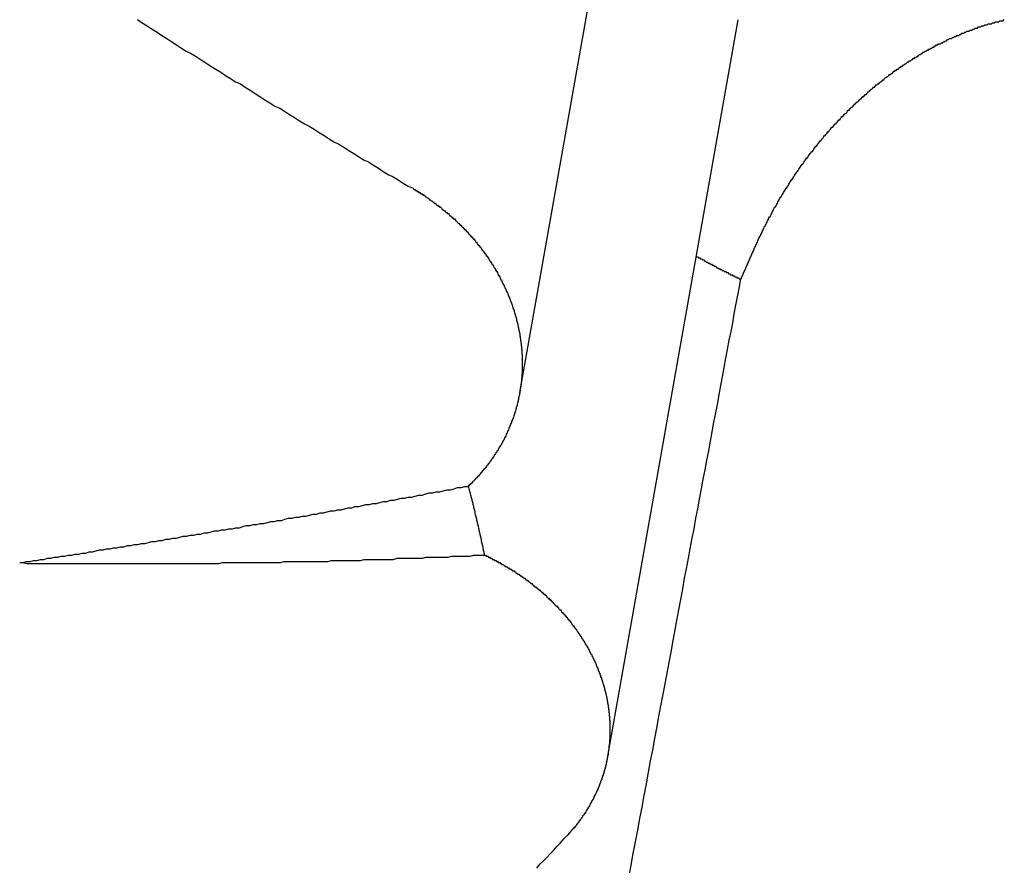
# Model space of a CAD drawing. Extents: x 1107 to 4046, y 937 to 3355.
# Tile 511 of 656: x 2236.347 to 2237.281, y 2651.33 to 2652.132. Entities that reach past the tile are written whole.
import ezdxf

# ---------------------------------------------------------------- set-up
doc = ezdxf.new("R2010")
doc.units = 0
doc.layers.add('KF_VIDA_L___C_REAR', color=7, linetype='CONTINUOUS')

# ---------------------------------------------------------------- blocks, each defined once
blk = doc.blocks.new('KF_VIDA_L___C_REAR')
at = {"layer": 'KF_VIDA_L___C_REAR'}
for p, q in [((49.842084, 962.565125), (49.919821, 963.004264)), ((49.925496, 962.220375), (50.049142, 962.918855))]:
    blk.add_line(p, q, dxfattribs=at)
for points in [[(49.4793, 962.919, 0), (49.4839, 962.916, 0), (49.4886, 962.913, 0), (49.4932, 962.91, 0), (49.4979, 962.907, 0), (49.5025, 962.904, 0), (49.5072, 962.901, 0), (49.5118, 962.898, 0), (49.5164, 962.895, 0), (49.5211, 962.892, 0), (49.5257, 962.889, 0), (49.5304, 962.887, 0), (49.535, 962.884, 0), (49.5397, 962.881, 0), (49.5443, 962.878, 0), (49.549, 962.875, 0), (49.5537, 962.872, 0), (49.5583, 962.869, 0), (49.563, 962.866, 0), (49.5676, 962.863, 0), (49.5723, 962.86, 0), (49.577, 962.858, 0), (49.5816, 962.855, 0), (49.5863, 962.852, 0), (49.5909, 962.849, 0), (49.5956, 962.846, 0), (49.6003, 962.843, 0), (49.6049, 962.84, 0), (49.6096, 962.837, 0), (49.6143, 962.835, 0), (49.619, 962.832, 0), (49.6236, 962.829, 0), (49.6283, 962.826, 0), (49.633, 962.823, 0), (49.6377, 962.82, 0), (49.6423, 962.818, 0), (49.647, 962.815, 0), (49.6517, 962.812, 0), (49.6564, 962.809, 0), (49.6611, 962.806, 0), (49.6657, 962.803, 0), (49.6704, 962.801, 0), (49.6751, 962.798, 0), (49.6798, 962.795, 0), (49.6845, 962.792, 0), (49.6892, 962.789, 0), (49.6939, 962.786, 0), (49.6986, 962.784, 0), (49.7033, 962.781, 0), (49.7079, 962.778, 0), (49.7126, 962.775, 0), (49.7173, 962.772, 0), (49.722, 962.77, 0), (49.7267, 962.767, 0), (49.7314, 962.764, 0), (49.7361, 962.761, 0), (49.7408, 962.759, 0)], [(50.0654, 962.704, 0), (50.0658, 962.704, 0), (50.0662, 962.705, 0), (50.0667, 962.706, 0), (50.0671, 962.707, 0), (50.0675, 962.708, 0), (50.0679, 962.709, 0), (50.0683, 962.71, 0), (50.0687, 962.711, 0), (50.0691, 962.712, 0), (50.0696, 962.713, 0), (50.07, 962.714, 0), (50.0704, 962.714, 0), (50.0708, 962.715, 0), (50.0713, 962.716, 0), (50.0717, 962.717, 0), (50.0721, 962.718, 0), (50.0726, 962.719, 0), (50.073, 962.72, 0), (50.0735, 962.721, 0), (50.0739, 962.722, 0), (50.0744, 962.723, 0), (50.0748, 962.723, 0), (50.0753, 962.724, 0), (50.0757, 962.725, 0), (50.0762, 962.726, 0), (50.0767, 962.727, 0), (50.0771, 962.728, 0), (50.0776, 962.729, 0), (50.0781, 962.73, 0), (50.0785, 962.731, 0), (50.079, 962.732, 0), (50.0795, 962.732, 0), (50.08, 962.733, 0), (50.0805, 962.734, 0), (50.081, 962.735, 0), (50.0814, 962.736, 0), (50.0819, 962.737, 0), (50.0824, 962.738, 0), (50.0829, 962.739, 0), (50.0834, 962.74, 0), (50.0839, 962.741, 0), (50.0845, 962.741, 0), (50.085, 962.742, 0), (50.0855, 962.743, 0), (50.086, 962.744, 0), (50.0865, 962.745, 0), (50.087, 962.746, 0), (50.0876, 962.747, 0), (50.0881, 962.748, 0), (50.0886, 962.749, 0), (50.0892, 962.75, 0), (50.0897, 962.751, 0), (50.0902, 962.751, 0), (50.0908, 962.752, 0), (50.0913, 962.753, 0), (50.0919, 962.754, 0), (50.0924, 962.755, 0), (50.093, 962.756, 0), (50.0935, 962.757, 0), (50.0941, 962.758, 0), (50.0946, 962.759, 0), (50.0952, 962.759, 0), (50.0957, 962.76, 0), (50.0963, 962.761, 0), (50.0969, 962.762, 0), (50.0975, 962.763, 0), (50.098, 962.764, 0), (50.0986, 962.765, 0), (50.0992, 962.766, 0), (50.0998, 962.767, 0), (50.1003, 962.767, 0), (50.1009, 962.768, 0), (50.1015, 962.769, 0), (50.1021, 962.77, 0), (50.1027, 962.771, 0), (50.1033, 962.772, 0), (50.1039, 962.773, 0), (50.1045, 962.774, 0), (50.1051, 962.775, 0), (50.1057, 962.775, 0), (50.1063, 962.776, 0), (50.1069, 962.777, 0), (50.1076, 962.778, 0), (50.1082, 962.779, 0), (50.1088, 962.78, 0), (50.1094, 962.781, 0), (50.11, 962.782, 0), (50.1107, 962.782, 0), (50.1113, 962.783, 0), (50.1119, 962.784, 0), (50.1126, 962.785, 0), (50.1132, 962.786, 0), (50.1138, 962.787, 0), (50.1145, 962.788, 0), (50.1151, 962.788, 0), (50.1158, 962.789, 0), (50.1164, 962.79, 0), (50.117, 962.791, 0), (50.1177, 962.792, 0), (50.1184, 962.793, 0), (50.119, 962.794, 0), (50.1197, 962.794, 0), (50.1203, 962.795, 0), (50.121, 962.796, 0), (50.1217, 962.797, 0), (50.1223, 962.798, 0), (50.123, 962.799, 0), (50.1237, 962.799, 0), (50.1243, 962.8, 0), (50.125, 962.801, 0), (50.1257, 962.802, 0), (50.1264, 962.803, 0), (50.1271, 962.804, 0), (50.1278, 962.804, 0), (50.1284, 962.805, 0), (50.1291, 962.806, 0), (50.1298, 962.807, 0), (50.1305, 962.808, 0), (50.1312, 962.809, 0), (50.1319, 962.809, 0), (50.1326, 962.81, 0), (50.1333, 962.811, 0), (50.134, 962.812, 0), (50.1347, 962.813, 0), (50.1354, 962.813, 0), (50.1361, 962.814, 0), (50.1369, 962.815, 0), (50.1376, 962.816, 0), (50.1383, 962.817, 0), (50.139, 962.817, 0), (50.1397, 962.818, 0), (50.1405, 962.819, 0), (50.1412, 962.82, 0), (50.1419, 962.82, 0), (50.1426, 962.821, 0), (50.1434, 962.822, 0), (50.1441, 962.823, 0), (50.1448, 962.824, 0), (50.1456, 962.824, 0), (50.1463, 962.825, 0), (50.147, 962.826, 0), (50.1478, 962.827, 0), (50.1485, 962.827, 0), (50.1493, 962.828, 0), (50.15, 962.829, 0), (50.1508, 962.83, 0), (50.1515, 962.83, 0), (50.1523, 962.831, 0), (50.153, 962.832, 0), (50.1538, 962.833, 0), (50.1545, 962.833, 0), (50.1553, 962.834, 0), (50.156, 962.835, 0), (50.1568, 962.836, 0), (50.1576, 962.836, 0), (50.1583, 962.837, 0), (50.1591, 962.838, 0), (50.1599, 962.839, 0), (50.1606, 962.839, 0), (50.1614, 962.84, 0), (50.1622, 962.841, 0), (50.1629, 962.841, 0), (50.1637, 962.842, 0), (50.1645, 962.843, 0), (50.1652, 962.844, 0), (50.166, 962.844, 0), (50.1668, 962.845, 0), (50.1676, 962.846, 0), (50.1684, 962.846, 0), (50.1691, 962.847, 0), (50.1699, 962.848, 0), (50.1707, 962.848, 0), (50.1715, 962.849, 0), (50.1723, 962.85, 0), (50.1731, 962.851, 0), (50.1739, 962.851, 0), (50.1746, 962.852, 0), (50.1754, 962.853, 0), (50.1762, 962.853, 0), (50.177, 962.854, 0), (50.1778, 962.855, 0), (50.1786, 962.855, 0), (50.1794, 962.856, 0), (50.1802, 962.857, 0), (50.181, 962.857, 0), (50.1818, 962.858, 0), (50.1826, 962.858, 0), (50.1834, 962.859, 0), (50.1842, 962.86, 0), (50.185, 962.86, 0), (50.1858, 962.861, 0), (50.1866, 962.862, 0), (50.1874, 962.862, 0), (50.1882, 962.863, 0), (50.189, 962.864, 0), (50.1898, 962.864, 0), (50.1906, 962.865, 0), (50.1914, 962.865, 0), (50.1922, 962.866, 0), (50.193, 962.867, 0), (50.1939, 962.867, 0), (50.1947, 962.868, 0), (50.1955, 962.868, 0), (50.1963, 962.869, 0), (50.1971, 962.87, 0), (50.1979, 962.87, 0), (50.1987, 962.871, 0), (50.1995, 962.871, 0), (50.2003, 962.872, 0), (50.2012, 962.872, 0), (50.202, 962.873, 0), (50.2028, 962.874, 0), (50.2036, 962.874, 0), (50.2044, 962.875, 0), (50.2052, 962.875, 0), (50.2061, 962.876, 0), (50.2069, 962.876, 0), (50.2077, 962.877, 0), (50.2085, 962.877, 0), (50.2094, 962.878, 0), (50.2102, 962.879, 0), (50.2111, 962.879, 0), (50.2119, 962.88, 0), (50.2127, 962.88, 0), (50.2136, 962.881, 0), (50.2145, 962.881, 0), (50.2153, 962.882, 0), (50.2162, 962.882, 0), (50.217, 962.883, 0), (50.2179, 962.883, 0), (50.2188, 962.884, 0), (50.2196, 962.884, 0), (50.2205, 962.885, 0), (50.2214, 962.886, 0), (50.2223, 962.886, 0), (50.2231, 962.887, 0), (50.224, 962.887, 0), (50.2249, 962.888, 0), (50.2258, 962.888, 0), (50.2267, 962.889, 0), (50.2276, 962.889, 0), (50.2285, 962.89, 0), (50.2294, 962.89, 0), (50.2303, 962.891, 0), (50.2312, 962.891, 0), (50.2321, 962.892, 0), (50.233, 962.892, 0), (50.234, 962.893, 0), (50.2349, 962.893, 0), (50.2358, 962.894, 0), (50.2367, 962.894, 0), (50.2376, 962.895, 0), (50.2386, 962.895, 0), (50.2395, 962.896, 0), (50.2404, 962.896, 0), (50.2414, 962.896, 0), (50.2423, 962.897, 0), (50.2432, 962.897, 0), (50.2442, 962.898, 0), (50.2451, 962.898, 0), (50.2461, 962.899, 0), (50.247, 962.899, 0), (50.248, 962.9, 0), (50.2489, 962.9, 0), (50.2499, 962.901, 0), (50.2508, 962.901, 0), (50.2518, 962.901, 0), (50.2527, 962.902, 0), (50.2537, 962.902, 0), (50.2547, 962.903, 0), (50.2556, 962.903, 0), (50.2566, 962.904, 0), (50.2576, 962.904, 0), (50.2586, 962.904, 0), (50.2595, 962.905, 0), (50.2605, 962.905, 0), (50.2615, 962.906, 0), (50.2625, 962.906, 0), (50.2634, 962.906, 0), (50.2644, 962.907, 0), (50.2654, 962.907, 0), (50.2664, 962.908, 0), (50.2674, 962.908, 0), (50.2684, 962.908, 0), (50.2694, 962.909, 0), (50.2704, 962.909, 0), (50.2714, 962.909, 0), (50.2724, 962.91, 0), (50.2733, 962.91, 0), (50.2743, 962.911, 0), (50.2753, 962.911, 0), (50.2764, 962.911, 0), (50.2774, 962.912, 0), (50.2784, 962.912, 0), (50.2794, 962.912, 0), (50.2804, 962.913, 0), (50.2814, 962.913, 0), (50.2824, 962.913, 0), (50.2834, 962.914, 0), (50.2844, 962.914, 0), (50.2854, 962.914, 0), (50.2864, 962.915, 0), (50.2875, 962.915, 0), (50.2885, 962.915, 0), (50.2895, 962.915, 0), (50.2905, 962.916, 0), (50.2915, 962.916, 0), (50.2926, 962.916, 0), (50.2936, 962.917, 0), (50.2946, 962.917, 0), (50.2956, 962.917, 0), (50.2967, 962.917, 0), (50.2977, 962.918, 0), (50.2987, 962.918, 0), (50.2997, 962.918, 0), (50.3008, 962.918, 0), (50.3018, 962.919, 0)], [(49.7408, 962.759, 0), (49.7416, 962.758, 0), (49.7424, 962.758, 0), (49.7432, 962.757, 0), (49.744, 962.757, 0), (49.7448, 962.756, 0), (49.7456, 962.756, 0), (49.7463, 962.755, 0), (49.7471, 962.755, 0), (49.7479, 962.754, 0), (49.7487, 962.754, 0), (49.7495, 962.753, 0), (49.7503, 962.753, 0), (49.751, 962.752, 0), (49.7518, 962.752, 0), (49.7526, 962.751, 0), (49.7534, 962.751, 0), (49.7541, 962.75, 0), (49.7549, 962.75, 0), (49.7557, 962.749, 0), (49.7564, 962.748, 0), (49.7572, 962.748, 0), (49.758, 962.747, 0), (49.7587, 962.747, 0), (49.7595, 962.746, 0), (49.7603, 962.746, 0), (49.761, 962.745, 0), (49.7618, 962.745, 0), (49.7625, 962.744, 0), (49.7633, 962.743, 0), (49.764, 962.743, 0), (49.7648, 962.742, 0), (49.7655, 962.742, 0), (49.7663, 962.741, 0), (49.767, 962.741, 0), (49.7678, 962.74, 0), (49.7685, 962.739, 0), (49.7692, 962.739, 0), (49.77, 962.738, 0), (49.7707, 962.738, 0), (49.7714, 962.737, 0), (49.7722, 962.736, 0), (49.7729, 962.736, 0), (49.7736, 962.735, 0), (49.7743, 962.735, 0), (49.7751, 962.734, 0), (49.7758, 962.733, 0), (49.7765, 962.733, 0), (49.7772, 962.732, 0), (49.7779, 962.731, 0), (49.7786, 962.731, 0), (49.7793, 962.73, 0), (49.78, 962.73, 0), (49.7807, 962.729, 0), (49.7814, 962.728, 0), (49.7821, 962.728, 0), (49.7828, 962.727, 0), (49.7835, 962.726, 0), (49.7842, 962.726, 0), (49.7849, 962.725, 0), (49.7855, 962.724, 0), (49.7862, 962.724, 0), (49.7869, 962.723, 0), (49.7876, 962.722, 0), (49.7882, 962.722, 0), (49.7889, 962.721, 0), (49.7895, 962.72, 0), (49.7902, 962.72, 0), (49.7909, 962.719, 0), (49.7915, 962.718, 0), (49.7922, 962.718, 0), (49.7928, 962.717, 0), (49.7934, 962.716, 0), (49.7941, 962.715, 0), (49.7947, 962.715, 0), (49.7953, 962.714, 0), (49.796, 962.713, 0), (49.7966, 962.713, 0), (49.7972, 962.712, 0), (49.7978, 962.711, 0), (49.7985, 962.711, 0), (49.7991, 962.71, 0), (49.7997, 962.709, 0), (49.8003, 962.708, 0), (49.8009, 962.708, 0), (49.8015, 962.707, 0), (49.8021, 962.706, 0), (49.8027, 962.705, 0), (49.8032, 962.705, 0), (49.8038, 962.704, 0), (49.8044, 962.703, 0), (49.805, 962.703, 0), (49.8055, 962.702, 0), (49.8061, 962.701, 0), (49.8067, 962.7, 0), (49.8072, 962.7, 0), (49.8078, 962.699, 0), (49.8083, 962.698, 0), (49.8089, 962.697, 0), (49.8094, 962.697, 0), (49.8099, 962.696, 0), (49.8105, 962.695, 0), (49.811, 962.694, 0), (49.8115, 962.694, 0), (49.8121, 962.693, 0), (49.8126, 962.692, 0), (49.8131, 962.691, 0), (49.8136, 962.69, 0), (49.8141, 962.69, 0), (49.8146, 962.689, 0), (49.8151, 962.688, 0), (49.8156, 962.687, 0), (49.8161, 962.687, 0), (49.8166, 962.686, 0), (49.8171, 962.685, 0), (49.8175, 962.684, 0), (49.818, 962.684, 0), (49.8185, 962.683, 0), (49.8189, 962.682, 0), (49.8194, 962.681, 0), (49.8199, 962.68, 0), (49.8203, 962.68, 0), (49.8208, 962.679, 0), (49.8212, 962.678, 0), (49.8217, 962.677, 0), (49.8221, 962.676, 0), (49.8225, 962.676, 0), (49.823, 962.675, 0), (49.8234, 962.674, 0), (49.8238, 962.673, 0), (49.8242, 962.672, 0), (49.8246, 962.672, 0), (49.825, 962.671, 0), (49.8254, 962.67, 0), (49.8258, 962.669, 0), (49.8262, 962.668, 0), (49.8266, 962.668, 0), (49.827, 962.667, 0), (49.8274, 962.666, 0), (49.8278, 962.665, 0), (49.8281, 962.664, 0), (49.8285, 962.664, 0), (49.8289, 962.663, 0), (49.8292, 962.662, 0), (49.8296, 962.661, 0), (49.83, 962.66, 0), (49.8303, 962.66, 0), (49.8306, 962.659, 0), (49.831, 962.658, 0), (49.8313, 962.657, 0), (49.8317, 962.656, 0), (49.832, 962.656, 0), (49.8323, 962.655, 0), (49.8326, 962.654, 0), (49.8329, 962.653, 0), (49.8332, 962.652, 0), (49.8335, 962.652, 0), (49.8338, 962.651, 0), (49.8341, 962.65, 0), (49.8344, 962.649, 0), (49.8347, 962.648, 0), (49.835, 962.648, 0), (49.8353, 962.647, 0), (49.8356, 962.646, 0), (49.8358, 962.645, 0), (49.8361, 962.644, 0), (49.8363, 962.644, 0), (49.8366, 962.643, 0), (49.8368, 962.642, 0), (49.8371, 962.641, 0), (49.8373, 962.64, 0), (49.8376, 962.64, 0), (49.8378, 962.639, 0), (49.838, 962.638, 0), (49.8383, 962.637, 0), (49.8385, 962.636, 0), (49.8387, 962.636, 0), (49.8389, 962.635, 0), (49.8391, 962.634, 0), (49.8393, 962.633, 0), (49.8395, 962.632, 0), (49.8397, 962.632, 0), (49.8399, 962.631, 0), (49.8401, 962.63, 0), (49.8403, 962.629, 0), (49.8405, 962.628, 0), (49.8407, 962.627, 0), (49.8408, 962.627, 0), (49.841, 962.626, 0), (49.8412, 962.625, 0), (49.8413, 962.624, 0), (49.8415, 962.623, 0), (49.8417, 962.622, 0), (49.8418, 962.622, 0), (49.842, 962.621, 0), (49.8421, 962.62, 0), (49.8422, 962.619, 0), (49.8424, 962.618, 0), (49.8425, 962.617, 0), (49.8426, 962.617, 0), (49.8428, 962.616, 0), (49.8429, 962.615, 0), (49.843, 962.614, 0), (49.8431, 962.613, 0), (49.8432, 962.612, 0), (49.8433, 962.612, 0), (49.8434, 962.611, 0), (49.8435, 962.61, 0), (49.8436, 962.609, 0), (49.8437, 962.608, 0), (49.8437, 962.607, 0), (49.8438, 962.606, 0), (49.8439, 962.606, 0), (49.844, 962.605, 0), (49.844, 962.604, 0), (49.8441, 962.603, 0), (49.8441, 962.602, 0), (49.8442, 962.601, 0), (49.8442, 962.601, 0), (49.8443, 962.6, 0), (49.8443, 962.599, 0), (49.8443, 962.598, 0), (49.8444, 962.597, 0), (49.8444, 962.596, 0), (49.8444, 962.595, 0), (49.8444, 962.595, 0), (49.8444, 962.594, 0), (49.8444, 962.593, 0), (49.8444, 962.592, 0), (49.8444, 962.591, 0), (49.8444, 962.59, 0), (49.8444, 962.589, 0), (49.8444, 962.589, 0), (49.8444, 962.588, 0), (49.8443, 962.587, 0), (49.8443, 962.586, 0), (49.8443, 962.585, 0), (49.8442, 962.584, 0), (49.8442, 962.583, 0), (49.8441, 962.583, 0), (49.8441, 962.582, 0), (49.844, 962.581, 0), (49.844, 962.58, 0), (49.8439, 962.579, 0), (49.8438, 962.578, 0), (49.8438, 962.577, 0), (49.8437, 962.577, 0), (49.8436, 962.576, 0), (49.8435, 962.575, 0), (49.8434, 962.574, 0), (49.8433, 962.573, 0), (49.8432, 962.572, 0), (49.8431, 962.572, 0), (49.843, 962.571, 0), (49.8428, 962.57, 0), (49.8427, 962.569, 0), (49.8426, 962.568, 0), (49.8425, 962.567, 0), (49.8423, 962.567, 0), (49.8422, 962.566, 0), (49.842, 962.565, 0), (49.8419, 962.564, 0), (49.8417, 962.563, 0), (49.8416, 962.562, 0), (49.8414, 962.562, 0), (49.8412, 962.561, 0), (49.841, 962.56, 0), (49.8409, 962.559, 0), (49.8407, 962.558, 0), (49.8405, 962.557, 0), (49.8403, 962.557, 0), (49.8401, 962.556, 0), (49.8399, 962.555, 0), (49.8397, 962.554, 0), (49.8395, 962.553, 0), (49.8393, 962.552, 0), (49.839, 962.552, 0), (49.8388, 962.551, 0), (49.8386, 962.55, 0), (49.8383, 962.549, 0), (49.8381, 962.548, 0), (49.8379, 962.548, 0), (49.8376, 962.547, 0), (49.8374, 962.546, 0), (49.8371, 962.545, 0), (49.8368, 962.544, 0), (49.8366, 962.544, 0), (49.8363, 962.543, 0), (49.836, 962.542, 0), (49.8358, 962.541, 0), (49.8355, 962.54, 0), (49.8352, 962.54, 0), (49.8349, 962.539, 0), (49.8346, 962.538, 0), (49.8343, 962.537, 0), (49.834, 962.536, 0), (49.8337, 962.536, 0), (49.8334, 962.535, 0), (49.8331, 962.534, 0), (49.8328, 962.533, 0), (49.8325, 962.533, 0), (49.8321, 962.532, 0), (49.8318, 962.531, 0), (49.8315, 962.53, 0), (49.8311, 962.529, 0), (49.8308, 962.529, 0), (49.8305, 962.528, 0), (49.8301, 962.527, 0), (49.8298, 962.526, 0), (49.8294, 962.526, 0), (49.8291, 962.525, 0), (49.8287, 962.524, 0), (49.8283, 962.523, 0), (49.828, 962.523, 0), (49.8276, 962.522, 0), (49.8272, 962.521, 0), (49.8268, 962.52, 0), (49.8265, 962.52, 0), (49.8261, 962.519, 0), (49.8257, 962.518, 0), (49.8253, 962.518, 0), (49.8249, 962.517, 0), (49.8245, 962.516, 0), (49.8241, 962.515, 0), (49.8237, 962.515, 0), (49.8233, 962.514, 0), (49.8229, 962.513, 0), (49.8224, 962.513, 0), (49.822, 962.512, 0), (49.8216, 962.511, 0), (49.8212, 962.51, 0), (49.8207, 962.51, 0), (49.8203, 962.509, 0), (49.8199, 962.508, 0), (49.8194, 962.508, 0), (49.819, 962.507, 0), (49.8185, 962.506, 0), (49.8181, 962.506, 0), (49.8176, 962.505, 0), (49.8172, 962.504, 0), (49.8167, 962.504, 0), (49.8163, 962.503, 0), (49.8158, 962.502, 0), (49.8153, 962.502, 0), (49.8149, 962.501, 0), (49.8144, 962.5, 0), (49.8139, 962.5, 0), (49.8134, 962.499, 0), (49.8129, 962.498, 0), (49.8124, 962.498, 0), (49.8119, 962.497, 0), (49.8114, 962.496, 0), (49.8109, 962.496, 0), (49.8104, 962.495, 0), (49.8099, 962.494, 0), (49.8094, 962.494, 0), (49.8088, 962.493, 0), (49.8083, 962.493, 0), (49.8078, 962.492, 0), (49.8072, 962.491, 0), (49.8067, 962.491, 0), (49.8061, 962.49, 0), (49.8056, 962.489, 0), (49.805, 962.489, 0), (49.8045, 962.488, 0), (49.8039, 962.487, 0), (49.8034, 962.487, 0), (49.8028, 962.486, 0), (49.8022, 962.486, 0), (49.8016, 962.485, 0), (49.8011, 962.484, 0), (49.8005, 962.484, 0), (49.7999, 962.483, 0), (49.7993, 962.482, 0), (49.7987, 962.482, 0), (49.7981, 962.481, 0), (49.7975, 962.481, 0), (49.7969, 962.48, 0), (49.7963, 962.479, 0), (49.7956, 962.479, 0), (49.795, 962.478, 0), (49.7944, 962.478, 0), (49.7938, 962.477, 0), (49.7931, 962.476, 0)], [(50.0518, 962.673, 0), (50.052, 962.673, 0), (50.0521, 962.673, 0), (50.0523, 962.674, 0), (50.0524, 962.674, 0), (50.0526, 962.674, 0), (50.0527, 962.675, 0), (50.0529, 962.675, 0), (50.053, 962.675, 0), (50.0532, 962.676, 0), (50.0533, 962.676, 0), (50.0535, 962.676, 0), (50.0536, 962.677, 0), (50.0538, 962.677, 0), (50.0539, 962.677, 0), (50.054, 962.678, 0), (50.0542, 962.678, 0), (50.0543, 962.678, 0), (50.0545, 962.679, 0), (50.0546, 962.679, 0), (50.0548, 962.679, 0), (50.0549, 962.68, 0), (50.0551, 962.68, 0), (50.0552, 962.68, 0), (50.0554, 962.681, 0), (50.0555, 962.681, 0), (50.0557, 962.681, 0), (50.0558, 962.682, 0), (50.056, 962.682, 0), (50.0561, 962.682, 0), (50.0562, 962.683, 0), (50.0564, 962.683, 0), (50.0565, 962.683, 0), (50.0567, 962.684, 0), (50.0568, 962.684, 0), (50.057, 962.684, 0), (50.0571, 962.685, 0), (50.0573, 962.685, 0), (50.0574, 962.685, 0), (50.0575, 962.686, 0), (50.0577, 962.686, 0), (50.0578, 962.686, 0), (50.058, 962.687, 0), (50.0581, 962.687, 0), (50.0583, 962.687, 0), (50.0584, 962.688, 0), (50.0586, 962.688, 0), (50.0587, 962.688, 0), (50.0588, 962.689, 0), (50.059, 962.689, 0), (50.0591, 962.689, 0), (50.0593, 962.69, 0), (50.0594, 962.69, 0), (50.0596, 962.69, 0), (50.0597, 962.691, 0), (50.0598, 962.691, 0), (50.06, 962.691, 0), (50.0601, 962.691, 0), (50.0603, 962.692, 0), (50.0604, 962.692, 0), (50.0605, 962.692, 0), (50.0607, 962.693, 0), (50.0608, 962.693, 0), (50.061, 962.693, 0), (50.0611, 962.694, 0), (50.0613, 962.694, 0), (50.0614, 962.694, 0), (50.0615, 962.695, 0), (50.0617, 962.695, 0), (50.0618, 962.695, 0), (50.062, 962.696, 0), (50.0621, 962.696, 0), (50.0622, 962.696, 0), (50.0624, 962.697, 0), (50.0625, 962.697, 0), (50.0627, 962.697, 0), (50.0628, 962.698, 0), (50.0629, 962.698, 0), (50.0631, 962.698, 0), (50.0632, 962.699, 0), (50.0634, 962.699, 0), (50.0635, 962.699, 0), (50.0636, 962.699, 0), (50.0638, 962.7, 0), (50.0639, 962.7, 0), (50.0641, 962.7, 0), (50.0642, 962.701, 0), (50.0643, 962.701, 0), (50.0645, 962.701, 0), (50.0646, 962.702, 0), (50.0647, 962.702, 0), (50.0649, 962.702, 0), (50.065, 962.703, 0), (50.0652, 962.703, 0), (50.0653, 962.703, 0), (50.0654, 962.704, 0)], [(50.0095, 962.695, 0), (50.0098, 962.694, 0), (50.0101, 962.694, 0), (50.0104, 962.694, 0), (50.0108, 962.694, 0), (50.0111, 962.694, 0), (50.0114, 962.694, 0), (50.0117, 962.693, 0), (50.012, 962.693, 0), (50.0124, 962.693, 0), (50.0127, 962.693, 0), (50.013, 962.693, 0), (50.0134, 962.692, 0), (50.0137, 962.692, 0), (50.014, 962.692, 0), (50.0143, 962.692, 0), (50.0147, 962.692, 0), (50.015, 962.692, 0), (50.0153, 962.691, 0), (50.0156, 962.691, 0), (50.016, 962.691, 0), (50.0163, 962.691, 0), (50.0166, 962.691, 0), (50.0169, 962.691, 0), (50.0173, 962.69, 0), (50.0176, 962.69, 0), (50.0179, 962.69, 0), (50.0182, 962.69, 0), (50.0186, 962.69, 0), (50.0189, 962.689, 0), (50.0192, 962.689, 0), (50.0196, 962.689, 0), (50.0199, 962.689, 0), (50.0202, 962.689, 0), (50.0205, 962.689, 0), (50.0209, 962.688, 0), (50.0212, 962.688, 0), (50.0215, 962.688, 0), (50.0218, 962.688, 0), (50.0222, 962.688, 0), (50.0225, 962.688, 0), (50.0228, 962.687, 0), (50.0232, 962.687, 0), (50.0235, 962.687, 0), (50.0238, 962.687, 0), (50.0241, 962.687, 0), (50.0245, 962.686, 0), (50.0248, 962.686, 0), (50.0251, 962.686, 0), (50.0255, 962.686, 0), (50.0258, 962.686, 0), (50.0261, 962.686, 0), (50.0265, 962.685, 0), (50.0268, 962.685, 0), (50.0271, 962.685, 0), (50.0274, 962.685, 0), (50.0278, 962.685, 0), (50.0281, 962.685, 0), (50.0284, 962.684, 0), (50.0288, 962.684, 0), (50.0291, 962.684, 0), (50.0294, 962.684, 0), (50.0298, 962.684, 0), (50.0301, 962.683, 0), (50.0304, 962.683, 0), (50.0307, 962.683, 0), (50.0311, 962.683, 0), (50.0314, 962.683, 0), (50.0317, 962.683, 0), (50.0321, 962.682, 0), (50.0324, 962.682, 0), (50.0327, 962.682, 0), (50.0331, 962.682, 0), (50.0334, 962.682, 0), (50.0337, 962.682, 0), (50.0341, 962.681, 0), (50.0344, 962.681, 0), (50.0347, 962.681, 0), (50.0351, 962.681, 0), (50.0354, 962.681, 0), (50.0357, 962.681, 0), (50.0361, 962.68, 0), (50.0364, 962.68, 0), (50.0367, 962.68, 0), (50.0371, 962.68, 0), (50.0374, 962.68, 0), (50.0377, 962.68, 0), (50.0381, 962.679, 0), (50.0384, 962.679, 0), (50.0387, 962.679, 0), (50.0391, 962.679, 0), (50.0394, 962.679, 0), (50.0397, 962.679, 0), (50.0401, 962.678, 0), (50.0404, 962.678, 0), (50.0407, 962.678, 0), (50.0411, 962.678, 0), (50.0414, 962.678, 0), (50.0417, 962.678, 0), (50.0421, 962.677, 0), (50.0424, 962.677, 0), (50.0427, 962.677, 0), (50.0431, 962.677, 0), (50.0434, 962.677, 0), (50.0437, 962.677, 0), (50.0441, 962.676, 0), (50.0444, 962.676, 0), (50.0448, 962.676, 0), (50.0451, 962.676, 0), (50.0454, 962.676, 0), (50.0458, 962.676, 0), (50.0461, 962.675, 0), (50.0464, 962.675, 0), (50.0468, 962.675, 0), (50.0471, 962.675, 0), (50.0474, 962.675, 0), (50.0478, 962.675, 0), (50.0481, 962.674, 0), (50.0484, 962.674, 0), (50.0488, 962.674, 0), (50.0491, 962.674, 0), (50.0495, 962.674, 0), (50.0498, 962.674, 0), (50.0501, 962.673, 0), (50.0505, 962.673, 0), (50.0508, 962.673, 0), (50.0511, 962.673, 0), (50.0515, 962.673, 0), (50.0518, 962.673, 0)], [(49.9456, 962.105, 0), (49.9477, 962.117, 0), (49.9498, 962.128, 0), (49.9519, 962.139, 0), (49.954, 962.15, 0), (49.9561, 962.161, 0), (49.9581, 962.172, 0), (49.9602, 962.183, 0), (49.9622, 962.194, 0), (49.9642, 962.205, 0), (49.9662, 962.216, 0), (49.9682, 962.226, 0), (49.9702, 962.237, 0), (49.9721, 962.247, 0), (49.9741, 962.258, 0), (49.976, 962.268, 0), (49.978, 962.279, 0), (49.9799, 962.289, 0), (49.9818, 962.299, 0), (49.9837, 962.309, 0), (49.9856, 962.319, 0), (49.9875, 962.33, 0), (49.9894, 962.34, 0), (49.9912, 962.349, 0), (49.9931, 962.359, 0), (49.9949, 962.369, 0), (49.9967, 962.379, 0), (49.9985, 962.389, 0), (50.0004, 962.398, 0), (50.0022, 962.408, 0), (50.0039, 962.417, 0), (50.0057, 962.427, 0), (50.0075, 962.436, 0), (50.0092, 962.446, 0), (50.011, 962.455, 0), (50.0127, 962.464, 0), (50.0145, 962.474, 0), (50.0162, 962.483, 0), (50.0179, 962.492, 0), (50.0196, 962.501, 0), (50.0213, 962.51, 0), (50.023, 962.519, 0), (50.0246, 962.528, 0), (50.0263, 962.537, 0), (50.028, 962.546, 0), (50.0296, 962.554, 0), (50.0313, 962.563, 0), (50.0329, 962.572, 0), (50.0345, 962.58, 0), (50.0361, 962.589, 0), (50.0377, 962.598, 0), (50.0393, 962.606, 0), (50.0409, 962.615, 0), (50.0425, 962.623, 0), (50.0441, 962.631, 0), (50.0456, 962.64, 0), (50.0472, 962.648, 0), (50.0487, 962.656, 0), (50.0503, 962.664, 0), (50.0518, 962.673, 0)], [(49.3676, 962.404, 0), (49.3709, 962.404, 0), (49.3741, 962.405, 0), (49.3774, 962.405, 0), (49.3807, 962.406, 0), (49.384, 962.406, 0), (49.3873, 962.407, 0), (49.3906, 962.407, 0), (49.3939, 962.408, 0), (49.3972, 962.408, 0), (49.4005, 962.409, 0), (49.4038, 962.409, 0), (49.4071, 962.41, 0), (49.4104, 962.41, 0), (49.4137, 962.411, 0), (49.417, 962.411, 0), (49.4203, 962.412, 0), (49.4236, 962.412, 0), (49.4269, 962.413, 0), (49.4302, 962.413, 0), (49.4335, 962.414, 0), (49.4368, 962.414, 0), (49.4401, 962.415, 0), (49.4434, 962.416, 0), (49.4467, 962.416, 0), (49.45, 962.417, 0), (49.4533, 962.417, 0), (49.4566, 962.418, 0), (49.4599, 962.418, 0), (49.4632, 962.419, 0), (49.4665, 962.419, 0), (49.4698, 962.42, 0), (49.4731, 962.42, 0), (49.4764, 962.421, 0), (49.4797, 962.421, 0), (49.4831, 962.422, 0), (49.4864, 962.422, 0), (49.4897, 962.423, 0), (49.493, 962.424, 0), (49.4963, 962.424, 0), (49.4996, 962.425, 0), (49.5029, 962.425, 0), (49.5062, 962.426, 0), (49.5096, 962.426, 0), (49.5129, 962.427, 0), (49.5162, 962.427, 0), (49.5195, 962.428, 0), (49.5228, 962.429, 0), (49.5261, 962.429, 0), (49.5295, 962.43, 0), (49.5328, 962.43, 0), (49.5361, 962.431, 0), (49.5394, 962.431, 0), (49.5427, 962.432, 0), (49.5461, 962.432, 0), (49.5494, 962.433, 0), (49.5527, 962.434, 0), (49.556, 962.434, 0), (49.5593, 962.435, 0), (49.5627, 962.435, 0), (49.566, 962.436, 0), (49.5693, 962.436, 0), (49.5726, 962.437, 0), (49.576, 962.437, 0), (49.5793, 962.438, 0), (49.5826, 962.439, 0), (49.5859, 962.439, 0), (49.5893, 962.44, 0), (49.5926, 962.44, 0), (49.5959, 962.441, 0), (49.5992, 962.441, 0), (49.6026, 962.442, 0), (49.6059, 962.443, 0), (49.6092, 962.443, 0), (49.6126, 962.444, 0), (49.6159, 962.444, 0), (49.6192, 962.445, 0), (49.6226, 962.446, 0), (49.6259, 962.446, 0), (49.6292, 962.447, 0), (49.6326, 962.447, 0), (49.6359, 962.448, 0), (49.6392, 962.448, 0), (49.6426, 962.449, 0), (49.6459, 962.45, 0), (49.6492, 962.45, 0), (49.6526, 962.451, 0), (49.6559, 962.451, 0), (49.6593, 962.452, 0), (49.6626, 962.453, 0), (49.6659, 962.453, 0), (49.6693, 962.454, 0), (49.6726, 962.454, 0), (49.6759, 962.455, 0), (49.6793, 962.456, 0), (49.6826, 962.456, 0), (49.686, 962.457, 0), (49.6893, 962.457, 0), (49.6927, 962.458, 0), (49.696, 962.459, 0), (49.6993, 962.459, 0), (49.7027, 962.46, 0), (49.706, 962.46, 0), (49.7094, 962.461, 0), (49.7127, 962.462, 0), (49.7161, 962.462, 0), (49.7194, 962.463, 0), (49.7228, 962.463, 0), (49.7261, 962.464, 0), (49.7294, 962.465, 0), (49.7328, 962.465, 0), (49.7361, 962.466, 0), (49.7395, 962.466, 0), (49.7428, 962.467, 0), (49.7462, 962.468, 0), (49.7495, 962.468, 0), (49.7529, 962.469, 0), (49.7562, 962.47, 0), (49.7596, 962.47, 0), (49.7629, 962.471, 0), (49.7663, 962.471, 0), (49.7697, 962.472, 0), (49.773, 962.473, 0), (49.7764, 962.473, 0), (49.7797, 962.474, 0), (49.7831, 962.475, 0), (49.7864, 962.475, 0), (49.7898, 962.476, 0), (49.7931, 962.476, 0)], [(49.8087, 962.411, 0), (49.8086, 962.412, 0), (49.8085, 962.412, 0), (49.8084, 962.413, 0), (49.8083, 962.413, 0), (49.8082, 962.414, 0), (49.8081, 962.414, 0), (49.808, 962.415, 0), (49.8078, 962.415, 0), (49.8077, 962.416, 0), (49.8076, 962.416, 0), (49.8075, 962.417, 0), (49.8074, 962.417, 0), (49.8073, 962.418, 0), (49.8072, 962.419, 0), (49.807, 962.419, 0), (49.8069, 962.42, 0), (49.8068, 962.42, 0), (49.8067, 962.421, 0), (49.8066, 962.421, 0), (49.8065, 962.422, 0), (49.8064, 962.422, 0), (49.8062, 962.423, 0), (49.8061, 962.423, 0), (49.806, 962.424, 0), (49.8059, 962.424, 0), (49.8058, 962.425, 0), (49.8057, 962.426, 0), (49.8056, 962.426, 0), (49.8054, 962.427, 0), (49.8053, 962.427, 0), (49.8052, 962.428, 0), (49.8051, 962.428, 0), (49.805, 962.429, 0), (49.8049, 962.429, 0), (49.8047, 962.43, 0), (49.8046, 962.43, 0), (49.8045, 962.431, 0), (49.8044, 962.431, 0), (49.8043, 962.432, 0), (49.8042, 962.432, 0), (49.804, 962.433, 0), (49.8039, 962.433, 0), (49.8038, 962.434, 0), (49.8037, 962.434, 0), (49.8036, 962.435, 0), (49.8035, 962.436, 0), (49.8033, 962.436, 0), (49.8032, 962.437, 0), (49.8031, 962.437, 0), (49.803, 962.438, 0), (49.8029, 962.438, 0), (49.8027, 962.439, 0), (49.8026, 962.439, 0), (49.8025, 962.44, 0), (49.8024, 962.44, 0), (49.8023, 962.441, 0), (49.8021, 962.441, 0), (49.802, 962.442, 0), (49.8019, 962.442, 0), (49.8018, 962.443, 0), (49.8017, 962.443, 0), (49.8016, 962.444, 0), (49.8014, 962.444, 0), (49.8013, 962.445, 0), (49.8012, 962.445, 0), (49.8011, 962.446, 0), (49.8009, 962.446, 0), (49.8008, 962.447, 0), (49.8007, 962.447, 0), (49.8006, 962.448, 0), (49.8005, 962.448, 0), (49.8003, 962.449, 0), (49.8002, 962.449, 0), (49.8001, 962.45, 0), (49.8, 962.45, 0), (49.7999, 962.451, 0), (49.7997, 962.452, 0), (49.7996, 962.452, 0), (49.7995, 962.453, 0), (49.7994, 962.453, 0), (49.7993, 962.454, 0), (49.7991, 962.454, 0), (49.799, 962.455, 0), (49.7989, 962.455, 0), (49.7988, 962.456, 0), (49.7986, 962.456, 0), (49.7985, 962.457, 0), (49.7984, 962.457, 0), (49.7983, 962.458, 0), (49.7981, 962.458, 0), (49.798, 962.459, 0), (49.7979, 962.459, 0), (49.7978, 962.46, 0), (49.7977, 962.46, 0), (49.7975, 962.461, 0), (49.7974, 962.461, 0), (49.7973, 962.462, 0), (49.7972, 962.462, 0), (49.797, 962.463, 0), (49.7969, 962.463, 0), (49.7968, 962.464, 0), (49.7967, 962.464, 0), (49.7965, 962.465, 0), (49.7964, 962.465, 0), (49.7963, 962.466, 0), (49.7962, 962.466, 0), (49.796, 962.466, 0), (49.7959, 962.467, 0), (49.7958, 962.467, 0), (49.7957, 962.468, 0), (49.7955, 962.468, 0), (49.7954, 962.469, 0), (49.7953, 962.469, 0), (49.7952, 962.47, 0), (49.795, 962.47, 0), (49.7949, 962.471, 0), (49.7948, 962.471, 0), (49.7947, 962.472, 0), (49.7945, 962.472, 0), (49.7944, 962.473, 0), (49.7943, 962.473, 0), (49.7942, 962.474, 0), (49.794, 962.474, 0), (49.7939, 962.475, 0), (49.7938, 962.475, 0), (49.7936, 962.476, 0), (49.7935, 962.476, 0), (49.7934, 962.477, 0)], [(49.3676, 962.404, 0), (49.371, 962.404, 0), (49.3744, 962.403, 0), (49.3778, 962.403, 0), (49.3813, 962.403, 0), (49.3847, 962.403, 0), (49.3881, 962.403, 0), (49.3915, 962.403, 0), (49.395, 962.403, 0), (49.3984, 962.403, 0), (49.4018, 962.403, 0), (49.4052, 962.403, 0), (49.4087, 962.403, 0), (49.4121, 962.403, 0), (49.4155, 962.403, 0), (49.4189, 962.403, 0), (49.4224, 962.403, 0), (49.4258, 962.403, 0), (49.4292, 962.403, 0), (49.4327, 962.403, 0), (49.4361, 962.403, 0), (49.4395, 962.403, 0), (49.4429, 962.403, 0), (49.4464, 962.403, 0), (49.4498, 962.403, 0), (49.4532, 962.403, 0), (49.4567, 962.403, 0), (49.4601, 962.403, 0), (49.4635, 962.403, 0), (49.467, 962.403, 0), (49.4704, 962.403, 0), (49.4738, 962.403, 0), (49.4773, 962.403, 0), (49.4807, 962.403, 0), (49.4842, 962.403, 0), (49.4876, 962.403, 0), (49.491, 962.403, 0), (49.4945, 962.403, 0), (49.4979, 962.403, 0), (49.5013, 962.403, 0), (49.5048, 962.403, 0), (49.5082, 962.403, 0), (49.5117, 962.403, 0), (49.5151, 962.403, 0), (49.5185, 962.403, 0), (49.522, 962.403, 0), (49.5254, 962.403, 0), (49.5289, 962.403, 0), (49.5323, 962.403, 0), (49.5357, 962.403, 0), (49.5392, 962.403, 0), (49.5426, 962.403, 0), (49.5461, 962.403, 0), (49.5495, 962.403, 0), (49.553, 962.403, 0), (49.5564, 962.403, 0), (49.5599, 962.404, 0), (49.5633, 962.404, 0), (49.5667, 962.404, 0), (49.5702, 962.404, 0), (49.5736, 962.404, 0), (49.5771, 962.404, 0), (49.5805, 962.404, 0), (49.584, 962.404, 0), (49.5874, 962.404, 0), (49.5909, 962.404, 0), (49.5943, 962.404, 0), (49.5978, 962.404, 0), (49.6012, 962.404, 0), (49.6047, 962.404, 0), (49.6081, 962.404, 0), (49.6116, 962.404, 0), (49.615, 962.404, 0), (49.6185, 962.405, 0), (49.6219, 962.405, 0), (49.6254, 962.405, 0), (49.6288, 962.405, 0), (49.6323, 962.405, 0), (49.6357, 962.405, 0), (49.6392, 962.405, 0), (49.6426, 962.405, 0), (49.6461, 962.405, 0), (49.6495, 962.405, 0), (49.653, 962.405, 0), (49.6565, 962.405, 0), (49.6599, 962.405, 0), (49.6634, 962.406, 0), (49.6668, 962.406, 0), (49.6703, 962.406, 0), (49.6737, 962.406, 0), (49.6772, 962.406, 0), (49.6806, 962.406, 0), (49.6841, 962.406, 0), (49.6876, 962.406, 0), (49.691, 962.406, 0), (49.6945, 962.407, 0), (49.6979, 962.407, 0), (49.7014, 962.407, 0), (49.7048, 962.407, 0), (49.7083, 962.407, 0), (49.7118, 962.407, 0), (49.7152, 962.407, 0), (49.7187, 962.407, 0), (49.7221, 962.407, 0), (49.7256, 962.408, 0), (49.7291, 962.408, 0), (49.7325, 962.408, 0), (49.736, 962.408, 0), (49.7395, 962.408, 0), (49.7429, 962.408, 0), (49.7464, 962.408, 0), (49.7498, 962.408, 0), (49.7533, 962.409, 0), (49.7568, 962.409, 0), (49.7602, 962.409, 0), (49.7637, 962.409, 0), (49.7672, 962.409, 0), (49.7706, 962.409, 0), (49.7741, 962.409, 0), (49.7776, 962.41, 0), (49.781, 962.41, 0), (49.7845, 962.41, 0), (49.7879, 962.41, 0), (49.7914, 962.41, 0), (49.7949, 962.41, 0), (49.7983, 962.411, 0), (49.8018, 962.411, 0), (49.8053, 962.411, 0), (49.8087, 962.411, 0)], [(49.8087, 962.411, 0), (49.8095, 962.411, 0), (49.8102, 962.41, 0), (49.811, 962.41, 0), (49.8117, 962.41, 0), (49.8124, 962.409, 0), (49.8132, 962.409, 0), (49.8139, 962.408, 0), (49.8146, 962.408, 0), (49.8153, 962.408, 0), (49.8161, 962.407, 0), (49.8168, 962.407, 0), (49.8175, 962.407, 0), (49.8182, 962.406, 0), (49.8189, 962.406, 0), (49.8196, 962.406, 0), (49.8203, 962.405, 0), (49.821, 962.405, 0), (49.8217, 962.404, 0), (49.8225, 962.404, 0), (49.8232, 962.404, 0), (49.8238, 962.403, 0), (49.8245, 962.403, 0), (49.8252, 962.402, 0), (49.8259, 962.402, 0), (49.8266, 962.402, 0), (49.8273, 962.401, 0), (49.828, 962.401, 0), (49.8287, 962.4, 0), (49.8293, 962.4, 0), (49.83, 962.4, 0), (49.8307, 962.399, 0), (49.8314, 962.399, 0), (49.832, 962.398, 0), (49.8327, 962.398, 0), (49.8334, 962.398, 0), (49.834, 962.397, 0), (49.8347, 962.397, 0), (49.8353, 962.396, 0), (49.836, 962.396, 0), (49.8367, 962.396, 0), (49.8373, 962.395, 0), (49.838, 962.395, 0), (49.8386, 962.394, 0), (49.8393, 962.394, 0), (49.8399, 962.393, 0), (49.8406, 962.393, 0), (49.8412, 962.393, 0), (49.8419, 962.392, 0), (49.8425, 962.392, 0), (49.8432, 962.391, 0), (49.8438, 962.391, 0), (49.8445, 962.39, 0), (49.8451, 962.39, 0), (49.8458, 962.389, 0), (49.8464, 962.389, 0), (49.847, 962.389, 0), (49.8477, 962.388, 0), (49.8483, 962.388, 0), (49.8489, 962.387, 0), (49.8496, 962.387, 0), (49.8502, 962.386, 0), (49.8508, 962.386, 0), (49.8515, 962.385, 0), (49.8521, 962.385, 0), (49.8527, 962.384, 0), (49.8534, 962.384, 0), (49.854, 962.383, 0), (49.8546, 962.383, 0), (49.8552, 962.382, 0), (49.8558, 962.382, 0), (49.8565, 962.381, 0), (49.8571, 962.381, 0), (49.8577, 962.38, 0), (49.8583, 962.38, 0), (49.8589, 962.379, 0), (49.8595, 962.379, 0), (49.8601, 962.378, 0), (49.8607, 962.378, 0), (49.8614, 962.377, 0), (49.862, 962.377, 0), (49.8626, 962.376, 0), (49.8632, 962.376, 0), (49.8638, 962.375, 0), (49.8644, 962.375, 0), (49.8649, 962.374, 0), (49.8655, 962.374, 0), (49.8661, 962.373, 0), (49.8667, 962.373, 0), (49.8673, 962.372, 0), (49.8679, 962.371, 0), (49.8685, 962.371, 0), (49.8691, 962.37, 0), (49.8696, 962.37, 0), (49.8702, 962.369, 0), (49.8708, 962.369, 0), (49.8714, 962.368, 0), (49.8719, 962.368, 0), (49.8725, 962.367, 0), (49.8731, 962.367, 0), (49.8736, 962.366, 0), (49.8742, 962.365, 0), (49.8747, 962.365, 0), (49.8753, 962.364, 0), (49.8759, 962.364, 0), (49.8764, 962.363, 0), (49.877, 962.363, 0), (49.8775, 962.362, 0), (49.878, 962.362, 0), (49.8786, 962.361, 0), (49.8791, 962.36, 0), (49.8797, 962.36, 0), (49.8802, 962.359, 0), (49.8807, 962.359, 0), (49.8813, 962.358, 0), (49.8818, 962.357, 0), (49.8823, 962.357, 0), (49.8828, 962.356, 0), (49.8834, 962.356, 0), (49.8839, 962.355, 0), (49.8844, 962.355, 0), (49.8849, 962.354, 0), (49.8854, 962.353, 0), (49.8859, 962.353, 0), (49.8864, 962.352, 0), (49.8869, 962.352, 0), (49.8874, 962.351, 0), (49.8879, 962.35, 0), (49.8884, 962.35, 0), (49.8889, 962.349, 0), (49.8894, 962.349, 0), (49.8899, 962.348, 0), (49.8904, 962.347, 0), (49.8908, 962.347, 0), (49.8913, 962.346, 0), (49.8918, 962.345, 0), (49.8923, 962.345, 0), (49.8927, 962.344, 0), (49.8932, 962.344, 0), (49.8937, 962.343, 0), (49.8941, 962.342, 0), (49.8946, 962.342, 0), (49.895, 962.341, 0), (49.8955, 962.341, 0), (49.8959, 962.34, 0), (49.8964, 962.339, 0), (49.8968, 962.339, 0), (49.8972, 962.338, 0), (49.8977, 962.337, 0), (49.8981, 962.337, 0), (49.8985, 962.336, 0), (49.899, 962.335, 0), (49.8994, 962.335, 0), (49.8998, 962.334, 0), (49.9002, 962.334, 0), (49.9006, 962.333, 0), (49.901, 962.332, 0), (49.9015, 962.332, 0), (49.9019, 962.331, 0), (49.9023, 962.33, 0), (49.9027, 962.33, 0), (49.9031, 962.329, 0), (49.9034, 962.328, 0), (49.9038, 962.328, 0), (49.9042, 962.327, 0), (49.9046, 962.326, 0), (49.905, 962.326, 0), (49.9054, 962.325, 0), (49.9057, 962.325, 0), (49.9061, 962.324, 0), (49.9065, 962.323, 0), (49.9068, 962.323, 0), (49.9072, 962.322, 0), (49.9076, 962.321, 0), (49.9079, 962.321, 0), (49.9083, 962.32, 0), (49.9086, 962.319, 0), (49.909, 962.319, 0), (49.9093, 962.318, 0), (49.9096, 962.317, 0), (49.91, 962.317, 0), (49.9103, 962.316, 0), (49.9106, 962.315, 0), (49.911, 962.315, 0), (49.9113, 962.314, 0), (49.9116, 962.313, 0), (49.9119, 962.313, 0), (49.9122, 962.312, 0), (49.9126, 962.311, 0), (49.9129, 962.311, 0), (49.9132, 962.31, 0), (49.9135, 962.309, 0), (49.9138, 962.309, 0), (49.9141, 962.308, 0), (49.9144, 962.307, 0), (49.9146, 962.307, 0), (49.9149, 962.306, 0), (49.9152, 962.305, 0), (49.9155, 962.305, 0), (49.9158, 962.304, 0), (49.916, 962.303, 0), (49.9163, 962.303, 0), (49.9166, 962.302, 0), (49.9168, 962.301, 0), (49.9171, 962.301, 0), (49.9174, 962.3, 0), (49.9176, 962.299, 0), (49.9179, 962.299, 0), (49.9181, 962.298, 0), (49.9183, 962.297, 0), (49.9186, 962.297, 0), (49.9188, 962.296, 0), (49.9191, 962.295, 0), (49.9193, 962.295, 0), (49.9195, 962.294, 0), (49.9197, 962.293, 0), (49.92, 962.293, 0), (49.9202, 962.292, 0), (49.9204, 962.291, 0), (49.9206, 962.291, 0), (49.9208, 962.29, 0), (49.921, 962.289, 0), (49.9212, 962.289, 0), (49.9214, 962.288, 0), (49.9216, 962.287, 0), (49.9218, 962.287, 0), (49.922, 962.286, 0), (49.9222, 962.285, 0), (49.9224, 962.285, 0), (49.9225, 962.284, 0), (49.9227, 962.283, 0), (49.9229, 962.283, 0), (49.923, 962.282, 0), (49.9232, 962.282, 0), (49.9234, 962.281, 0), (49.9235, 962.28, 0), (49.9237, 962.28, 0), (49.9238, 962.279, 0), (49.924, 962.278, 0), (49.9241, 962.278, 0), (49.9243, 962.277, 0), (49.9244, 962.276, 0), (49.9246, 962.276, 0), (49.9247, 962.275, 0), (49.9248, 962.274, 0), (49.925, 962.274, 0), (49.9251, 962.273, 0), (49.9252, 962.272, 0), (49.9253, 962.272, 0), (49.9254, 962.271, 0), (49.9256, 962.27, 0), (49.9257, 962.269, 0), (49.9258, 962.269, 0), (49.9259, 962.268, 0), (49.926, 962.267, 0), (49.9261, 962.267, 0), (49.9262, 962.266, 0), (49.9263, 962.265, 0), (49.9264, 962.265, 0), (49.9265, 962.264, 0), (49.9265, 962.263, 0), (49.9266, 962.263, 0), (49.9267, 962.262, 0), (49.9268, 962.261, 0), (49.9268, 962.261, 0), (49.9269, 962.26, 0), (49.927, 962.259, 0), (49.927, 962.259, 0), (49.9271, 962.258, 0), (49.9272, 962.257, 0), (49.9272, 962.257, 0), (49.9273, 962.256, 0), (49.9273, 962.255, 0), (49.9273, 962.254, 0), (49.9274, 962.254, 0), (49.9274, 962.253, 0), (49.9275, 962.252, 0), (49.9275, 962.252, 0), (49.9275, 962.251, 0), (49.9275, 962.25, 0), (49.9276, 962.25, 0), (49.9276, 962.249, 0), (49.9276, 962.248, 0), (49.9276, 962.248, 0), (49.9276, 962.247, 0), (49.9276, 962.246, 0), (49.9276, 962.245, 0), (49.9276, 962.245, 0), (49.9276, 962.244, 0), (49.9276, 962.243, 0), (49.9276, 962.243, 0), (49.9276, 962.242, 0), (49.9276, 962.241, 0), (49.9276, 962.241, 0), (49.9275, 962.24, 0), (49.9275, 962.239, 0), (49.9275, 962.239, 0), (49.9274, 962.238, 0), (49.9274, 962.237, 0), (49.9274, 962.236, 0), (49.9273, 962.236, 0), (49.9273, 962.235, 0), (49.9272, 962.234, 0), (49.9272, 962.234, 0), (49.9271, 962.233, 0), (49.9271, 962.232, 0), (49.927, 962.232, 0), (49.9269, 962.231, 0), (49.9269, 962.23, 0), (49.9268, 962.23, 0), (49.9267, 962.229, 0), (49.9266, 962.228, 0), (49.9265, 962.227, 0), (49.9265, 962.227, 0), (49.9264, 962.226, 0), (49.9263, 962.225, 0), (49.9262, 962.225, 0), (49.9261, 962.224, 0), (49.926, 962.223, 0), (49.9259, 962.223, 0), (49.9258, 962.222, 0), (49.9256, 962.221, 0), (49.9255, 962.221, 0), (49.9254, 962.22, 0), (49.9253, 962.219, 0), (49.9252, 962.219, 0), (49.925, 962.218, 0), (49.9249, 962.217, 0), (49.9248, 962.217, 0), (49.9246, 962.216, 0), (49.9245, 962.215, 0), (49.9243, 962.214, 0), (49.9242, 962.214, 0), (49.924, 962.213, 0), (49.9239, 962.212, 0), (49.9237, 962.212, 0), (49.9235, 962.211, 0), (49.9234, 962.21, 0), (49.9232, 962.21, 0), (49.923, 962.209, 0), (49.9228, 962.208, 0), (49.9227, 962.208, 0), (49.9225, 962.207, 0), (49.9223, 962.206, 0), (49.9221, 962.206, 0), (49.9219, 962.205, 0), (49.9217, 962.204, 0), (49.9215, 962.204, 0), (49.9213, 962.203, 0), (49.9211, 962.202, 0), (49.9209, 962.202, 0), (49.9207, 962.201, 0), (49.9204, 962.2, 0), (49.9202, 962.2, 0), (49.92, 962.199, 0), (49.9198, 962.198, 0), (49.9195, 962.198, 0), (49.9193, 962.197, 0), (49.9191, 962.197, 0), (49.9188, 962.196, 0), (49.9186, 962.195, 0), (49.9183, 962.195, 0), (49.9181, 962.194, 0), (49.9178, 962.193, 0), (49.9176, 962.193, 0), (49.9173, 962.192, 0), (49.9171, 962.191, 0), (49.9168, 962.191, 0), (49.9165, 962.19, 0), (49.9163, 962.189, 0), (49.916, 962.189, 0), (49.9157, 962.188, 0), (49.9154, 962.188, 0), (49.9151, 962.187, 0), (49.9149, 962.186, 0), (49.9146, 962.186, 0), (49.9143, 962.185, 0), (49.914, 962.184, 0), (49.9137, 962.184, 0), (49.9134, 962.183, 0), (49.9131, 962.183, 0), (49.9128, 962.182, 0), (49.9125, 962.181, 0), (49.9122, 962.181, 0), (49.9119, 962.18, 0), (49.9115, 962.179, 0), (49.9112, 962.179, 0), (49.9109, 962.178, 0), (49.9106, 962.178, 0), (49.9102, 962.177, 0), (49.9099, 962.176, 0), (49.9096, 962.176, 0), (49.9093, 962.175, 0), (49.9089, 962.175, 0), (49.9086, 962.174, 0), (49.9082, 962.173, 0), (49.9079, 962.173, 0), (49.9075, 962.172, 0), (49.9072, 962.172, 0), (49.9068, 962.171, 0), (49.9065, 962.17, 0), (49.9061, 962.17, 0), (49.9058, 962.169, 0), (49.9054, 962.169, 0), (49.905, 962.168, 0), (49.9047, 962.168, 0), (49.9043, 962.167, 0), (49.9039, 962.166, 0), (49.9036, 962.166, 0), (49.9032, 962.165, 0), (49.9028, 962.165, 0), (49.9024, 962.164, 0), (49.902, 962.164, 0), (49.9017, 962.163, 0), (49.9013, 962.162, 0), (49.9009, 962.162, 0), (49.9005, 962.161, 0), (49.9001, 962.161, 0), (49.8997, 962.16, 0), (49.8993, 962.16, 0), (49.8989, 962.159, 0), (49.8985, 962.159, 0), (49.8981, 962.158, 0), (49.8977, 962.157, 0), (49.8973, 962.157, 0), (49.8969, 962.156, 0), (49.8964, 962.156, 0), (49.896, 962.155, 0), (49.8956, 962.155, 0), (49.8952, 962.154, 0), (49.8948, 962.154, 0), (49.8943, 962.153, 0), (49.8939, 962.153, 0), (49.8935, 962.152, 0), (49.893, 962.152, 0), (49.8926, 962.151, 0), (49.8922, 962.151, 0), (49.8917, 962.15, 0), (49.8913, 962.15, 0), (49.8908, 962.149, 0), (49.8904, 962.149, 0), (49.8899, 962.148, 0), (49.8895, 962.148, 0), (49.889, 962.147, 0), (49.8885, 962.147, 0), (49.8881, 962.146, 0), (49.8876, 962.145, 0), (49.8871, 962.145, 0)], [(49.8582, 962.114, 0), (49.8614, 962.118, 0), (49.8646, 962.121, 0), (49.8678, 962.124, 0), (49.8711, 962.128, 0), (49.8743, 962.131, 0), (49.8775, 962.135, 0), (49.8807, 962.138, 0), (49.8839, 962.142, 0), (49.8871, 962.145, 0)]]:
    blk.add_polyline3d(points, dxfattribs=at)

msp = doc.modelspace()

# ---------------------------------------------------------------- block references
at = {"layer": 'KF_VIDA_L___C_REAR'}
msp.add_blockref('KF_VIDA_L___C_REAR', (2186.97908, 1689.21316), dxfattribs=at)

doc.saveas('drawing.dxf')
